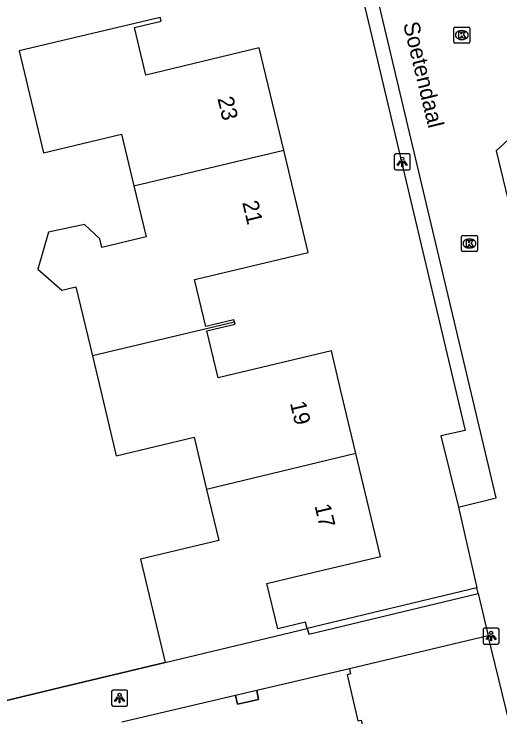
# Model space of a CAD drawing. Extents: x 157663 to 158496, y 379212 to 380934.
# Drawn here: x 158094.73 to 158125.07, y 380729.64 to 380773.52 of the extents above; entities that cross this region are included whole.
import ezdxf

# ---------------------------------------------------------------- set-up
doc = ezdxf.new("R2010")
doc.units = 0
for name, color, linetype in [('IMGEO_Haag', 7, 'Continuous'), ('IMGEO_Hek', 7, 'Continuous'), ('IMGEO_Kolk', 7, 'Continuous'), ('IMGEO_Lichtpunt', 7, 'Continuous'), ('IMGEO_Openbare_ruimte_label', 7, 'Continuous'), ('IMGEO_Pand', 7, 'Continuous'), ('IMGEO_Pand_nummerreeks', 7, 'Continuous'), ('IMGEO_Pand_overbouw', 7, 'Continuous'), ('IMGEO_Rijbaan_lokaal_open', 7, 'Continuous'), ('IMGEO_Voetpad_open', 7, 'Continuous')]:
    doc.layers.add(name, color=color, linetype=linetype)

msp = doc.modelspace()

# ---------------------------------------------------------------- linework, layer by layer
at = {"layer": 'IMGEO_Haag'}
msp.add_lwpolyline([(158123.627, 380737.695), (158113.022, 380735.153)], dxfattribs=at)
at = {"layer": 'IMGEO_Hek'}
for points in [[(158124.335, 380734.713), (158115.666, 380732.643)], [(158104.177, 380733.037), (158097.707, 380731.493)], [(158097.707, 380731.493), (158092.867, 380730.337)]]:
    msp.add_lwpolyline(points, dxfattribs=at)
at = {"layer": 'IMGEO_Kolk'}
for p, q in [((158122.185, 380771.778), (158122.185, 380772.63)), ((158122.26, 380772.704), (158123.112, 380772.704)), ((158123.186, 380772.63), (158123.186, 380771.778)), ((158122.673, 380772.484), (158122.698, 380772.484)), ((158123.112, 380771.704), (158122.26, 380771.704)), ((158122.696, 380771.924), (158122.671, 380771.924)), ((158122.665, 380758.77), (158122.665, 380759.622)), ((158122.74, 380759.696), (158123.592, 380759.696)), ((158123.153, 380759.476), (158123.178, 380759.476)), ((158123.666, 380759.622), (158123.666, 380758.77)), ((158123.592, 380758.696), (158122.74, 380758.696)), ((158123.176, 380758.916), (158123.151, 380758.916))]:
    msp.add_line(p, q, dxfattribs=at)
for points in [[(158122.185, 380771.778), (158122.185, 380772.63)], [(158122.26, 380772.704), (158123.112, 380772.704)], [(158123.186, 380772.63), (158123.186, 380771.778)], [(158122.506, 380772.404), (158122.629, 380772.404), (158122.629, 380772.253), (158122.759, 380772.404), (158122.923, 380772.404), (158122.777, 380772.253), (158122.93, 380772.004), (158122.778, 380772.004), (158122.693, 380772.168), (158122.629, 380772.101), (158122.629, 380772.004), (158122.506, 380772.004), (158122.506, 380772.404)], [(158123.112, 380771.704), (158122.26, 380771.704)], [(158122.665, 380758.77), (158122.665, 380759.622)], [(158122.74, 380759.696), (158123.592, 380759.696)], [(158122.986, 380759.396), (158123.109, 380759.396), (158123.109, 380759.245), (158123.239, 380759.396), (158123.403, 380759.396), (158123.257, 380759.245), (158123.41, 380758.996), (158123.258, 380758.996), (158123.173, 380759.16), (158123.109, 380759.093), (158123.109, 380758.996), (158122.986, 380758.996), (158122.986, 380759.396)], [(158123.666, 380759.622), (158123.666, 380758.77)], [(158123.592, 380758.696), (158122.74, 380758.696)]]:
    msp.add_lwpolyline(points, dxfattribs=at)
for centre, start, end in [((158122.262, 380772.628), 91.552, 178.448), ((158122.262, 380772.628), 91.552, 178.448), ((158123.11, 380772.628), 1.552, 88.448), ((158123.11, 380772.628), 1.552, 88.448), ((158122.262, 380771.78), 181.552, 268.448), ((158122.262, 380771.78), 181.552, 268.448), ((158123.11, 380771.78), 271.552, 358.448), ((158123.11, 380771.78), 271.552, 358.448), ((158122.742, 380759.62), 91.552, 178.448), ((158122.742, 380759.62), 91.552, 178.448), ((158123.59, 380759.62), 1.552, 88.448), ((158123.59, 380759.62), 1.552, 88.448), ((158122.742, 380758.772), 181.552, 268.448), ((158122.742, 380758.772), 181.552, 268.448), ((158123.59, 380758.772), 271.552, 358.448), ((158123.59, 380758.772), 271.552, 358.448)]:
    msp.add_arc(centre, 0.0765, start, end, dxfattribs=at)
for centre, major_axis, ratio, start_param, end_param in [((158122.672, 380772.204), (-0.387, 0.002), 0.722429, 4.712389, 7.853982), ((158122.697, 380772.204), (-0.39, 0.002), 0.717154, 1.570796, 4.712389), ((158123.152, 380759.196), (-0.387, 0.002), 0.722429, 4.712389, 7.853982), ((158123.177, 380759.196), (-0.39, 0.002), 0.717154, 1.570796, 4.712389)]:
    msp.add_ellipse(centre, major_axis=major_axis, ratio=ratio, start_param=start_param, end_param=end_param, dxfattribs=at)
at = {"layer": 'IMGEO_Lichtpunt'}
for p, q in [((158118.471, 380764.689), (158118.471, 380763.882)), ((158118.471, 380764.689), (158118.471, 380763.882)), ((158119.373, 380764.784), (158118.565, 380764.784)), ((158119.373, 380764.784), (158118.565, 380764.784)), ((158119.467, 380763.882), (158119.467, 380764.689)), ((158119.467, 380763.882), (158119.467, 380764.689)), ((158118.565, 380763.788), (158119.373, 380763.788)), ((158118.565, 380763.788), (158119.373, 380763.788)), ((158124.015, 380735.091), (158124.015, 380734.284)), ((158124.015, 380735.091), (158124.015, 380734.284)), ((158124.917, 380735.186), (158124.109, 380735.186)), ((158124.917, 380735.186), (158124.109, 380735.186)), ((158125.011, 380734.284), (158125.011, 380735.091)), ((158125.011, 380734.284), (158125.011, 380735.091)), ((158124.109, 380734.19), (158124.917, 380734.19)), ((158124.109, 380734.19), (158124.917, 380734.19)), ((158101.723, 380731.318), (158100.915, 380731.318)), ((158101.723, 380731.318), (158100.915, 380731.318)), ((158100.821, 380731.223), (158100.821, 380730.416)), ((158100.821, 380731.223), (158100.821, 380730.416)), ((158101.817, 380730.416), (158101.817, 380731.223)), ((158101.817, 380730.416), (158101.817, 380731.223)), ((158100.915, 380730.322), (158101.723, 380730.322)), ((158100.915, 380730.322), (158101.723, 380730.322))]:
    msp.add_line(p, q, dxfattribs=at)
for points in [[(158118.845, 380764.353), (158118.884, 380764.325), (158118.696, 380764.063), (158118.658, 380764.09), (158118.845, 380764.353)], [(158118.947, 380764.305), (158118.994, 380764.305), (158118.994, 380763.983), (158118.947, 380763.983), (158118.947, 380764.305)], [(158119.057, 380764.325), (158119.095, 380764.352), (158119.282, 380764.09), (158119.243, 380764.062), (158119.057, 380764.325)], [(158124.389, 380734.755), (158124.428, 380734.727), (158124.24, 380734.465), (158124.202, 380734.492), (158124.389, 380734.755)], [(158124.491, 380734.707), (158124.538, 380734.707), (158124.538, 380734.385), (158124.491, 380734.385), (158124.491, 380734.707)], [(158124.601, 380734.727), (158124.639, 380734.754), (158124.826, 380734.492), (158124.787, 380734.464), (158124.601, 380734.727)], [(158101.195, 380730.887), (158101.234, 380730.859), (158101.046, 380730.597), (158101.008, 380730.624), (158101.195, 380730.887)], [(158101.407, 380730.859), (158101.445, 380730.886), (158101.632, 380730.624), (158101.593, 380730.596), (158101.407, 380730.859)], [(158101.297, 380730.839), (158101.344, 380730.839), (158101.344, 380730.517), (158101.297, 380730.517), (158101.297, 380730.839)]]:
    msp.add_lwpolyline(points, dxfattribs=at)
for centre in [(158118.97, 380764.487), (158124.514, 380734.889), (158101.32, 380731.021)]:
    msp.add_circle(centre, 0.0994, dxfattribs=at)
for centre, start, end in [((158118.565, 380764.689), 90, 180), ((158118.565, 380764.689), 90, 180), ((158119.373, 380764.689), 0, 90), ((158119.373, 380764.689), 0, 90), ((158118.565, 380763.882), 180, 270), ((158118.565, 380763.882), 180, 270), ((158119.373, 380763.882), 270, 0), ((158119.373, 380763.882), 270, 360), ((158124.109, 380735.091), 90, 180), ((158124.109, 380735.091), 90, 180), ((158124.917, 380735.091), 0, 90), ((158124.917, 380735.091), 0, 90), ((158124.109, 380734.284), 180, 270), ((158124.109, 380734.284), 180, 270), ((158124.917, 380734.284), 270, 0), ((158124.917, 380734.284), 270, 360), ((158100.915, 380731.223), 90, 180), ((158100.915, 380731.223), 90, 180), ((158101.723, 380731.223), 0, 90), ((158101.723, 380731.223), 0, 90), ((158100.915, 380730.416), 180, 270), ((158100.915, 380730.416), 180, 270), ((158101.723, 380730.416), 270, 0), ((158101.723, 380730.416), 270, 360)]:
    msp.add_arc(centre, 0.0946, start, end, dxfattribs=at)
at = {"layer": 'IMGEO_Pand'}
for points in [[(158111.568, 380765.015), (158110.045, 380771.401), (158103.489, 380769.838), (158102.964, 380769.713), (158102.257, 380772.68), (158102.782, 380772.805), (158103.913, 380773.074), (158103.855, 380773.313), (158095.057, 380771.215), (158096.573, 380764.855), (158101.449, 380766.018), (158102.22, 380762.786)], [(158102.22, 380762.786), (158111.568, 380765.015)], [(158108.496, 380754.291), (158108.464, 380754.425), (158107.229, 380754.133), (158106.702, 380754.008), (158106.003, 380756.938), (158106.535, 380757.065), (158113.091, 380758.628), (158111.568, 380765.015)], [(158102.22, 380762.786), (158102.978, 380759.607), (158100.21, 380758.947), (158100.082, 380759.485), (158099.132, 380760.375), (158096.875, 380759.9), (158096.222, 380757.584), (158097.706, 380756.278), (158098.6, 380756.49), (158099.626, 380752.18)], [(158108.496, 380754.291), (158099.626, 380752.18)], [(158116.08, 380746.077), (158115.14, 380750), (158114.543, 380752.492), (158107.987, 380750.928), (158107.466, 380750.804), (158106.766, 380753.74), (158107.292, 380753.863), (158108.528, 380754.153), (158108.496, 380754.291)], [(158099.626, 380752.18), (158100.145, 380750), (158101.109, 380745.948), (158105.969, 380747.11), (158106.751, 380743.841)], [(158116.08, 380746.077), (158106.751, 380743.841)], [(158113.022, 380735.153), (158112.925, 380735.562), (158111.194, 380735.148), (158110.519, 380737.966), (158112.25, 380738.38), (158117.618, 380739.664), (158116.08, 380746.077)], [(158106.751, 380743.841), (158107.513, 380740.652), (158102.634, 380739.486), (158104.177, 380733.037)], [(158104.177, 380733.037), (158113.022, 380735.153)], [(158115.666, 380732.643), (158109.886, 380731.287)], [(158115.666, 380732.643), (158115.745, 380732.331), (158115.527, 380732.276), (158116.193, 380729.392), (158116.412, 380729.442), (158117.857, 380723.129)], [(158108.564, 380730.981), (158101.459, 380729.318)], [(158109.886, 380731.287), (158109.984, 380730.736), (158108.691, 380730.436), (158108.564, 380730.981)]]:
    msp.add_lwpolyline(points, dxfattribs=at)
at = {"layer": 'IMGEO_Pand_overbouw'}
msp.add_lwpolyline([(158108.564, 380730.981), (158108.691, 380730.436), (158109.984, 380730.736), (158109.886, 380731.287)], close=True, dxfattribs=at)
at = {"layer": 'IMGEO_Rijbaan_lokaal_open'}
for points in [[(158127.067, 380777.387), (158129.072, 380768.861), (158124.835, 380764.971), (158125.562, 380761.969)], [(158122.473, 380742.741), (158124.841, 380743.309), (158117.291, 380775.089)], [(158122.473, 380742.741), (158123.627, 380737.695)], [(158123.705, 380737.354), (158123.627, 380737.695)], [(158123.705, 380737.354), (158124.335, 380734.713)], [(158129.258, 380705.611), (158127.753, 380712.089), (158129.588, 380712.519), (158128.569, 380717.321), (158124.335, 380734.713)]]:
    msp.add_lwpolyline(points, dxfattribs=at)
at = {"layer": 'IMGEO_Voetpad_open'}
for points in [[(158116.916, 380778.105), (158115.723, 380777.83), (158122.889, 380747.526), (158121.378, 380747.181), (158122.473, 380742.741)], [(158113.022, 380735.153), (158113.137, 380734.808), (158123.705, 380737.354)], [(158124.335, 380734.713), (158115.666, 380732.643)], [(158092.188, 380730.175), (158092.867, 380730.337), (158097.707, 380731.493), (158104.177, 380733.037)], [(158109.886, 380731.287), (158108.564, 380730.981)]]:
    msp.add_lwpolyline(points, dxfattribs=at)

# ---------------------------------------------------------------- texts
at = {"layer": 'IMGEO_Openbare_ruimte_label'}
msp.add_text('Soetendaal', height=1, rotation=283.6472, dxfattribs=at).set_placement((158119.014, 380772.909))
at = {"layer": 'IMGEO_Pand_nummerreeks'}
for s, rotation, p in [('23', 283.4129, (158107.425, 380768.25)), ('21', 283.4129, (158108.974, 380761.754)), ('19', 283.4781, (158111.951, 380749.235)), ('17', 283.4819, (158113.488, 380742.821))]:
    msp.add_text(s, height=1, rotation=rotation, dxfattribs=at).set_placement(p)

doc.saveas('drawing.dxf')
